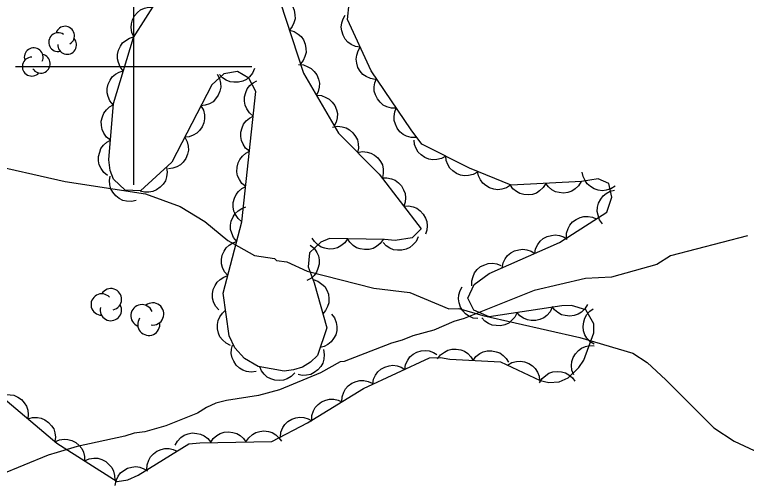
# Model space of a CAD drawing. Extents: x 336540 to 340074, y 5572036 to 5573747.
# Drawn here: x 337989.9 to 338051.8, y 5572964.6 to 5573004.4 of the extents above; entities that cross this region are included whole.
import ezdxf

# ---------------------------------------------------------------- set-up
doc = ezdxf.new("R2010")
doc.units = 0
for name, color, linetype in [('Niveau 1', 7, 'Continuous'), ('Niveau 22', 7, 'Continuous'), ('Niveau 44', 7, 'Continuous'), ('Niveau 61', 7, 'Continuous')]:
    doc.layers.add(name, color=color, linetype=linetype)

msp = doc.modelspace()

# ---------------------------------------------------------------- linework, layer by layer
at = {"layer": 'Niveau 1'}
msp.add_lwpolyline([(338051.94, 5572985.69), (338045.43, 5572983.99), (338044.27, 5572983.27), (338040.44, 5572982.2), (338038.23, 5572982.09), (338033.89, 5572981.07), (338027.97, 5572978.68), (338027.08, 5572978.43), (338025.4, 5572977.71), (338023.61, 5572977.22), (338022.72, 5572976.86), (338021.82, 5572976.61), (338017.8, 5572975.05), (338017.47, 5572975.04), (338015.8, 5572974.1), (338012.34, 5572972.67), (338010.55, 5572972.17), (338007.85, 5572971.77), (338006.96, 5572971.52), (338006.17, 5572971.17), (338005.4, 5572970.7), (338002.72, 5572969.62), (338000.93, 5572969.12), (338000.03, 5572968.99), (337999.24, 5572968.75), (337995.21, 5572967.86), (337993.53, 5572967.37), (337992.75, 5572967.13), (337988.62, 5572965.45)], dxfattribs=at)
at = {"layer": 'Niveau 22'}
msp.add_lwpolyline([(337987.2, 5572991.85), (337994.2, 5572990.29), (338001.01, 5572989.24), (338003.94, 5572988.18), (338006.02, 5572986.9), (338007.96, 5572985.3), (338010.22, 5572984.03), (338011.91, 5572983.78), (338012.08, 5572983.61), (338012.95, 5572983.48), (338014.67, 5572982.7), (338020.32, 5572981.25), (338023.37, 5572980.88), (338026.66, 5572979.5), (338027.5, 5572979.54), (338029.55, 5572978.94), (338037.75, 5572977.09), (338042.22, 5572975.76), (338043.44, 5572974.96), (338045.02, 5572973.51), (338049.09, 5572969.44), (338050.82, 5572968.33), (338053.77, 5572966.93)], dxfattribs=at)
at = {"layer": 'Niveau 44'}
for points in [[(338009.16, 5572986.87), (338010.33, 5572997.89), (338009.73, 5572999.02), (338008.79, 5572999.58), (338007.64, 5572999.38), (338006.61, 5572998.47), (338003.24, 5572991.91), (338000.58, 5572989.48), (337999.28, 5572989.55), (337998.29, 5572990.47), (337998.02, 5572991.2), (337997.9, 5572992.12), (337998.28, 5572996.87), (337999.97, 5573002.46), (338002.08, 5573005.76)], [(338012.25, 5573005.94), (338012.65, 5573005.83), (338012.99, 5573005.61), (338013.24, 5573005.39), (338013.43, 5573005.1), (338013.58, 5573004.76), (338013.63, 5573004.38), (338013.65, 5573004.05), (338013.55, 5573003.71), (338013.4, 5573003.38), (338013.18, 5573003.09)], [(337988.54, 5572972.31), (337993.49, 5572968.16), (337998.61, 5572964.91), (337999.49, 5572965.05), (338000.37, 5572965.44), (338004.67, 5572968.08), (338005.59, 5572968.17), (338011.7, 5572968.3), (338014.71, 5572969.86), (338019.43, 5572972.77), (338025.04, 5572975.36), (338025.95, 5572975.4), (338026.74, 5572975.24), (338031.03, 5572975.03), (338034.38, 5572973.45), (338035.14, 5572973.29), (338035.99, 5572973.33), (338036.75, 5572973.67), (338037.66, 5572974.55), (338038.1, 5572975.18), (338038.94, 5572977.47), (338038.92, 5572978.23), (338038.25, 5572979.42), (338037.03, 5572979.8), (338036.24, 5572979.76), (338030.08, 5572978.84), (338028.78, 5572979.39), (338028.27, 5572980.42), (338028.8, 5572981.58), (338030.09, 5572982.5), (338036.03, 5572985.11), (338040.02, 5572987.7), (338040.47, 5572988.97), (338040.19, 5572990.12), (338039.29, 5572990.5), (338037.89, 5572990.28), (338031.93, 5572989.96), (338028.4, 5572991.41), (338024.37, 5572993.45), (338023.47, 5572994.64), (338020.1, 5572999.64), (338018.08, 5573003.97), (338018.22, 5573005.34)], [(338012.4, 5573005.47), (338014.37, 5572999.44), (338017.34, 5572994.36), (338020.77, 5572990.89), (338024.33, 5572986.28), (338023.57, 5572985.52), (338022.12, 5572985.28), (338021.23, 5572985.38), (338016.58, 5572985.47), (338015.83, 5572985.15), (338014.88, 5572984.25), (338014.77, 5572983.05), (338015.27, 5572981.7), (338016.34, 5572977.9), (338015.54, 5572975.56), (338014.96, 5572974.99), (338014.27, 5572974.58), (338013.51, 5572974.34), (338012.73, 5572974.25), (338010.54, 5572974.63), (338009.38, 5572975.3), (338008.57, 5572976.2), (338008.07, 5572977.24), (338007.58, 5572980.85), (338009.16, 5572986.87)], [(338000, 5573002.51), (337999.84, 5573002.89), (337999.79, 5573003.3), (337999.8, 5573003.63), (337999.91, 5573003.96), (338000.08, 5573004.29), (338000.33, 5573004.58), (338000.58, 5573004.79), (338000.9, 5573004.94), (338001.26, 5573005.03), (338001.62, 5573005.04)], [(338019.17, 5573001.63), (338018.76, 5573001.7), (338018.39, 5573001.88), (338018.12, 5573002.06), (338017.89, 5573002.33), (338017.71, 5573002.65), (338017.6, 5573003.02), (338017.55, 5573003.34), (338017.6, 5573003.69), (338017.72, 5573004.04), (338017.9, 5573004.35)], [(338013.18, 5573003.09), (338013.58, 5573002.98), (338013.92, 5573002.75), (338014.17, 5573002.54), (338014.36, 5573002.25), (338014.51, 5573001.91), (338014.56, 5573001.53), (338014.58, 5573001.2), (338014.48, 5573000.86), (338014.33, 5573000.52), (338014.11, 5573000.24)], [(337999.12, 5572999.65), (337998.86, 5572999.97), (337998.7, 5573000.35), (337998.62, 5573000.67), (337998.63, 5573001.02), (337998.71, 5573001.38), (337998.88, 5573001.72), (337999.05, 5573002), (337999.32, 5573002.22), (337999.64, 5573002.41), (337999.99, 5573002.52)], [(338020.44, 5572998.92), (338020.03, 5572998.98), (338019.66, 5572999.16), (338019.38, 5572999.34), (338019.16, 5572999.61), (338018.97, 5572999.93), (338018.87, 5573000.3), (338018.82, 5573000.62), (338018.87, 5573000.97), (338018.99, 5573001.33), (338019.17, 5573001.63)], [(338013.95, 5573000.17), (338014.36, 5573000.14), (338014.74, 5572999.99), (338015.03, 5572999.84), (338015.28, 5572999.59), (338015.5, 5572999.29), (338015.63, 5572998.93), (338015.71, 5572998.61), (338015.7, 5572998.26), (338015.62, 5572997.9), (338015.46, 5572997.58)], [(337998.25, 5572996.77), (337997.99, 5572997.1), (337997.83, 5572997.48), (337997.75, 5572997.79), (337997.76, 5572998.15), (337997.84, 5572998.51), (337998.01, 5572998.85), (337998.18, 5572999.13), (337998.46, 5572999.35), (337998.78, 5572999.54), (337999.12, 5572999.65)], [(338010.22, 5572999.83), (338010.05, 5572999.45), (338009.79, 5572999.14), (338009.54, 5572998.92), (338009.22, 5572998.78), (338008.86, 5572998.68), (338008.48, 5572998.68), (338008.15, 5572998.71), (338007.83, 5572998.85), (338007.52, 5572999.06), (338007.27, 5572999.32)], [(338007.07, 5572999.36), (338007.27, 5572998.99), (338007.35, 5572998.59), (338007.37, 5572998.26), (338007.3, 5572997.92), (338007.16, 5572997.58), (338006.93, 5572997.27), (338006.71, 5572997.03), (338006.4, 5572996.86), (338006.05, 5572996.73), (338005.69, 5572996.69)], [(338022.22, 5572996.49), (338021.81, 5572996.49), (338021.42, 5572996.61), (338021.12, 5572996.75), (338020.85, 5572996.98), (338020.62, 5572997.27), (338020.46, 5572997.61), (338020.36, 5572997.92), (338020.36, 5572998.28), (338020.41, 5572998.64), (338020.55, 5572998.98)], [(338010.11, 5572995.82), (338009.79, 5572996.09), (338009.57, 5572996.43), (338009.43, 5572996.73), (338009.37, 5572997.08), (338009.38, 5572997.45), (338009.49, 5572997.81), (338009.61, 5572998.12), (338009.83, 5572998.39), (338010.11, 5572998.63), (338010.43, 5572998.8)], [(338015.46, 5572997.58), (338015.88, 5572997.55), (338016.26, 5572997.4), (338016.55, 5572997.25), (338016.8, 5572997), (338017.01, 5572996.7), (338017.15, 5572996.34), (338017.23, 5572996.02), (338017.21, 5572995.67), (338017.13, 5572995.31), (338016.97, 5572994.99)], [(337998.03, 5572993.78), (337997.71, 5572994.04), (337997.48, 5572994.38), (337997.33, 5572994.67), (337997.27, 5572995.02), (337997.26, 5572995.39), (337997.36, 5572995.76), (337997.47, 5572996.06), (337997.69, 5572996.34), (337997.96, 5572996.59), (337998.27, 5572996.77)], [(338005.69, 5572996.69), (338005.9, 5572996.32), (338005.98, 5572995.92), (338006, 5572995.59), (338005.93, 5572995.25), (338005.79, 5572994.91), (338005.56, 5572994.6), (338005.34, 5572994.36), (338005.03, 5572994.19), (338004.68, 5572994.06), (338004.32, 5572994.02)], [(338023.9, 5572994), (338023.48, 5572994), (338023.09, 5572994.12), (338022.79, 5572994.26), (338022.53, 5572994.49), (338022.3, 5572994.78), (338022.14, 5572995.13), (338022.04, 5572995.44), (338022.03, 5572995.79), (338022.09, 5572996.16), (338022.22, 5572996.49)], [(338009.79, 5572992.84), (338009.47, 5572993.11), (338009.25, 5572993.45), (338009.11, 5572993.75), (338009.06, 5572994.09), (338009.07, 5572994.46), (338009.17, 5572994.83), (338009.29, 5572995.13), (338009.51, 5572995.41), (338009.79, 5572995.65), (338010.11, 5572995.82)], [(338016.83, 5572994.88), (338017.24, 5572994.95), (338017.65, 5572994.91), (338017.97, 5572994.83), (338018.27, 5572994.65), (338018.55, 5572994.41), (338018.77, 5572994.1), (338018.93, 5572993.81), (338019, 5572993.47), (338019.01, 5572993.1), (338018.94, 5572992.74)], [(338004.32, 5572994.02), (338004.52, 5572993.65), (338004.61, 5572993.26), (338004.63, 5572992.93), (338004.56, 5572992.58), (338004.42, 5572992.24), (338004.19, 5572991.93), (338003.97, 5572991.69), (338003.66, 5572991.52), (338003.31, 5572991.4), (338002.95, 5572991.35)], [(337997.79, 5572990.79), (337997.47, 5572991.05), (337997.24, 5572991.39), (337997.09, 5572991.68), (337997.03, 5572992.03), (337997.02, 5572992.4), (337997.12, 5572992.77), (337997.23, 5572993.07), (337997.45, 5572993.35), (337997.72, 5572993.6), (337998.03, 5572993.78)], [(338026.4, 5572992.42), (338026.04, 5572992.22), (338025.64, 5572992.13), (338025.31, 5572992.11), (338024.97, 5572992.18), (338024.62, 5572992.32), (338024.32, 5572992.55), (338024.07, 5572992.77), (338023.9, 5572993.07), (338023.77, 5572993.42), (338023.73, 5572993.78)], [(338009.48, 5572989.85), (338009.16, 5572990.12), (338008.94, 5572990.46), (338008.79, 5572990.76), (338008.74, 5572991.11), (338008.75, 5572991.48), (338008.85, 5572991.85), (338008.97, 5572992.15), (338009.2, 5572992.42), (338009.48, 5572992.67), (338009.79, 5572992.84)], [(338018.94, 5572992.74), (338019.35, 5572992.82), (338019.75, 5572992.77), (338020.07, 5572992.69), (338020.38, 5572992.52), (338020.66, 5572992.28), (338020.88, 5572991.96), (338021.04, 5572991.68), (338021.11, 5572991.33), (338021.12, 5572990.96), (338021.05, 5572990.61)], [(338029.08, 5572991.07), (338028.71, 5572990.86), (338028.32, 5572990.78), (338027.99, 5572990.75), (338027.64, 5572990.82), (338027.3, 5572990.96), (338026.99, 5572991.19), (338026.75, 5572991.41), (338026.58, 5572991.72), (338026.45, 5572992.06), (338026.4, 5572992.42)], [(338002.78, 5572991.49), (338002.84, 5572991.07), (338002.78, 5572990.67), (338002.68, 5572990.35), (338002.49, 5572990.06), (338002.24, 5572989.79), (338001.92, 5572989.58), (338001.63, 5572989.43), (338001.28, 5572989.38), (338000.91, 5572989.38), (338000.56, 5572989.46)], [(338031.88, 5572989.98), (338031.53, 5572989.75), (338031.14, 5572989.63), (338030.82, 5572989.58), (338030.47, 5572989.63), (338030.11, 5572989.74), (338029.79, 5572989.94), (338029.53, 5572990.14), (338029.33, 5572990.43), (338029.18, 5572990.77), (338029.1, 5572991.12)], [(338040.73, 5572989.89), (338040.38, 5572989.67), (338039.99, 5572989.55), (338039.66, 5572989.5), (338039.31, 5572989.55), (338038.96, 5572989.67), (338038.64, 5572989.87), (338038.38, 5572990.08), (338038.19, 5572990.37), (338038.03, 5572990.71), (338037.96, 5572991.06)], [(338000.22, 5572988.68), (337999.81, 5572988.59), (337999.4, 5572988.61), (337999.08, 5572988.68), (337998.77, 5572988.85), (337998.48, 5572989.07), (337998.24, 5572989.38), (337998.07, 5572989.66), (337997.99, 5572990), (337997.96, 5572990.37), (337998.02, 5572990.72)], [(338021.01, 5572990.58), (338021.43, 5572990.6), (338021.82, 5572990.51), (338022.13, 5572990.39), (338022.41, 5572990.18), (338022.66, 5572989.91), (338022.84, 5572989.57), (338022.96, 5572989.26), (338022.99, 5572988.91), (338022.96, 5572988.54), (338022.85, 5572988.2)], [(338037.87, 5572990.28), (338037.65, 5572989.92), (338037.35, 5572989.65), (338037.08, 5572989.46), (338036.74, 5572989.35), (338036.38, 5572989.3), (338036, 5572989.35), (338035.68, 5572989.42), (338035.37, 5572989.59), (338035.09, 5572989.83), (338034.87, 5572990.12)], [(338009.16, 5572986.87), (338008.84, 5572987.14), (338008.62, 5572987.48), (338008.48, 5572987.78), (338008.42, 5572988.13), (338008.43, 5572988.5), (338008.54, 5572988.87), (338008.66, 5572989.17), (338008.88, 5572989.44), (338009.16, 5572989.68), (338009.48, 5572989.85)], [(338034.87, 5572990.12), (338034.66, 5572989.76), (338034.35, 5572989.49), (338034.08, 5572989.3), (338033.75, 5572989.19), (338033.38, 5572989.14), (338033, 5572989.18), (338032.68, 5572989.26), (338032.38, 5572989.43), (338032.09, 5572989.67), (338031.87, 5572989.96)], [(338039.67, 5572986.71), (338039.42, 5572987.05), (338039.29, 5572987.43), (338039.22, 5572987.75), (338039.25, 5572988.1), (338039.34, 5572988.46), (338039.53, 5572988.8), (338039.71, 5572989.06), (338039.99, 5572989.27), (338040.32, 5572989.45), (338040.67, 5572989.54)], [(338008.73, 5572985.22), (338008.45, 5572985.54), (338008.29, 5572985.91), (338008.19, 5572986.23), (338008.19, 5572986.58), (338008.25, 5572986.94), (338008.41, 5572987.29), (338008.58, 5572987.57), (338008.84, 5572987.81), (338009.15, 5572988.01), (338009.49, 5572988.13)], [(338022.85, 5572988.2), (338023.26, 5572988.23), (338023.66, 5572988.13), (338023.97, 5572988.02), (338024.25, 5572987.8), (338024.5, 5572987.53), (338024.68, 5572987.19), (338024.8, 5572986.89), (338024.82, 5572986.54), (338024.79, 5572986.17), (338024.68, 5572985.83)], [(338036.62, 5572985.49), (338036.63, 5572985.91), (338036.76, 5572986.3), (338036.9, 5572986.6), (338037.13, 5572986.86), (338037.43, 5572987.08), (338037.78, 5572987.24), (338038.09, 5572987.33), (338038.44, 5572987.33), (338038.81, 5572987.27), (338039.14, 5572987.13)], [(338018.1, 5572985.44), (338017.86, 5572985.1), (338017.54, 5572984.85), (338017.25, 5572984.68), (338016.91, 5572984.6), (338016.54, 5572984.57), (338016.17, 5572984.65), (338015.85, 5572984.74), (338015.56, 5572984.94), (338015.3, 5572985.2), (338015.1, 5572985.5)], [(338021.1, 5572985.38), (338020.86, 5572985.04), (338020.54, 5572984.79), (338020.25, 5572984.62), (338019.91, 5572984.54), (338019.54, 5572984.52), (338019.17, 5572984.59), (338018.85, 5572984.68), (338018.56, 5572984.88), (338018.3, 5572985.14), (338018.1, 5572985.44)], [(338024.07, 5572985.6), (338023.89, 5572985.22), (338023.62, 5572984.92), (338023.37, 5572984.7), (338023.05, 5572984.56), (338022.69, 5572984.47), (338022.31, 5572984.47), (338021.99, 5572984.5), (338021.66, 5572984.65), (338021.36, 5572984.85), (338021.11, 5572985.11)], [(338033.93, 5572984.19), (338034, 5572984.6), (338034.19, 5572984.96), (338034.38, 5572985.23), (338034.66, 5572985.45), (338034.98, 5572985.63), (338035.35, 5572985.72), (338035.67, 5572985.77), (338036.02, 5572985.71), (338036.37, 5572985.59), (338036.68, 5572985.39)], [(338007.97, 5572982.32), (338007.69, 5572982.64), (338007.52, 5572983.01), (338007.43, 5572983.32), (338007.43, 5572983.68), (338007.49, 5572984.04), (338007.65, 5572984.39), (338007.81, 5572984.67), (338008.08, 5572984.91), (338008.39, 5572985.1), (338008.73, 5572985.22)], [(338014.94, 5572984.89), (338015.26, 5572984.63), (338015.49, 5572984.29), (338015.63, 5572983.99), (338015.69, 5572983.65), (338015.69, 5572983.28), (338015.59, 5572982.91), (338015.48, 5572982.6), (338015.26, 5572982.33), (338014.98, 5572982.08), (338014.66, 5572981.9)], [(338031.18, 5572982.98), (338031.26, 5572983.39), (338031.44, 5572983.75), (338031.63, 5572984.02), (338031.91, 5572984.24), (338032.23, 5572984.42), (338032.6, 5572984.51), (338032.93, 5572984.56), (338033.27, 5572984.5), (338033.62, 5572984.38), (338033.93, 5572984.19)], [(338028.62, 5572981.45), (338028.61, 5572981.87), (338028.72, 5572982.26), (338028.85, 5572982.56), (338029.07, 5572982.84), (338029.35, 5572983.08), (338029.7, 5572983.24), (338030, 5572983.35), (338030.36, 5572983.37), (338030.72, 5572983.32), (338031.06, 5572983.19)], [(338007.2, 5572979.42), (338006.93, 5572979.74), (338006.76, 5572980.11), (338006.67, 5572980.42), (338006.67, 5572980.77), (338006.73, 5572981.14), (338006.89, 5572981.49), (338007.05, 5572981.77), (338007.31, 5572982), (338007.63, 5572982.2), (338007.97, 5572982.32)], [(338015.19, 5572981.98), (338015.59, 5572981.85), (338015.92, 5572981.61), (338016.16, 5572981.39), (338016.34, 5572981.08), (338016.47, 5572980.74), (338016.51, 5572980.36), (338016.51, 5572980.03), (338016.41, 5572979.7), (338016.24, 5572979.37), (338016, 5572979.09)], [(338029.13, 5572978.68), (338028.72, 5572978.73), (338028.35, 5572978.9), (338028.07, 5572979.08), (338027.84, 5572979.34), (338027.65, 5572979.66), (338027.54, 5572980.03), (338027.48, 5572980.35), (338027.52, 5572980.7), (338027.62, 5572981.05), (338027.8, 5572981.36)], [(338038.39, 5572979.87), (338038.18, 5572979.51), (338037.88, 5572979.24), (338037.6, 5572979.05), (338037.27, 5572978.95), (338036.9, 5572978.9), (338036.52, 5572978.94), (338036.2, 5572979.01), (338035.9, 5572979.19), (338035.61, 5572979.43), (338035.4, 5572979.72)], [(338008.18, 5572976.41), (338007.81, 5572976.6), (338007.51, 5572976.88), (338007.3, 5572977.13), (338007.17, 5572977.46), (338007.09, 5572977.82), (338007.1, 5572978.2), (338007.14, 5572978.52), (338007.3, 5572978.84), (338007.51, 5572979.15), (338007.78, 5572979.39)], [(338016.74, 5572979.07), (338016.99, 5572978.74), (338017.13, 5572978.35), (338017.2, 5572978.03), (338017.18, 5572977.68), (338017.09, 5572977.32), (338016.91, 5572976.99), (338016.72, 5572976.72), (338016.44, 5572976.5), (338016.12, 5572976.33), (338015.77, 5572976.23)], [(338032.44, 5572979.19), (338032.26, 5572978.82), (338031.98, 5572978.52), (338031.73, 5572978.3), (338031.41, 5572978.16), (338031.05, 5572978.08), (338030.67, 5572978.09), (338030.34, 5572978.13), (338030.02, 5572978.28), (338029.72, 5572978.48), (338029.47, 5572978.75)], [(338035.41, 5572979.64), (338035.23, 5572979.26), (338034.95, 5572978.96), (338034.7, 5572978.75), (338034.37, 5572978.61), (338034.02, 5572978.52), (338033.63, 5572978.53), (338033.31, 5572978.57), (338032.99, 5572978.72), (338032.68, 5572978.93), (338032.44, 5572979.19)], [(338038.97, 5572976.51), (338038.61, 5572976.73), (338038.35, 5572977.04), (338038.17, 5572977.32), (338038.07, 5572977.66), (338038.03, 5572978.02), (338038.08, 5572978.4), (338038.16, 5572978.72), (338038.35, 5572979.02), (338038.59, 5572979.3), (338038.89, 5572979.51)], [(338010.36, 5572974.21), (338009.95, 5572974.15), (338009.55, 5572974.21), (338009.23, 5572974.31), (338008.94, 5572974.5), (338008.67, 5572974.75), (338008.46, 5572975.08), (338008.32, 5572975.37), (338008.26, 5572975.72), (338008.27, 5572976.09), (338008.36, 5572976.44)], [(338016.05, 5572976.06), (338016.12, 5572975.65), (338016.08, 5572975.24), (338015.99, 5572974.92), (338015.82, 5572974.62), (338015.58, 5572974.34), (338015.26, 5572974.12), (338014.98, 5572973.96), (338014.63, 5572973.89), (338014.26, 5572973.88), (338013.91, 5572973.95)], [(338022.94, 5572974.39), (338023.01, 5572974.8), (338023.19, 5572975.17), (338023.37, 5572975.44), (338023.64, 5572975.67), (338023.96, 5572975.85), (338024.33, 5572975.95), (338024.66, 5572976), (338025, 5572975.95), (338025.36, 5572975.83), (338025.66, 5572975.65)], [(338025.71, 5572975.29), (338025.96, 5572975.62), (338026.29, 5572975.86), (338026.58, 5572976.02), (338026.92, 5572976.1), (338027.29, 5572976.11), (338027.67, 5572976.03), (338027.98, 5572975.92), (338028.26, 5572975.72), (338028.52, 5572975.45), (338028.71, 5572975.14)], [(338037.23, 5572973.93), (338037.08, 5572974.32), (338037.05, 5572974.73), (338037.07, 5572975.06), (338037.19, 5572975.39), (338037.38, 5572975.71), (338037.64, 5572975.98), (338037.9, 5572976.19), (338038.22, 5572976.32), (338038.59, 5572976.4), (338038.95, 5572976.39)], [(338028.71, 5572975.14), (338028.96, 5572975.48), (338029.29, 5572975.72), (338029.58, 5572975.88), (338029.92, 5572975.95), (338030.29, 5572975.96), (338030.66, 5572975.88), (338030.97, 5572975.78), (338031.26, 5572975.57), (338031.52, 5572975.3), (338031.7, 5572975)], [(338020.22, 5572973.13), (338020.28, 5572973.55), (338020.46, 5572973.91), (338020.65, 5572974.18), (338020.92, 5572974.41), (338021.24, 5572974.59), (338021.61, 5572974.69), (338021.93, 5572974.74), (338022.28, 5572974.69), (338022.63, 5572974.58), (338022.94, 5572974.39)], [(338031.64, 5572974.74), (338032, 5572974.96), (338032.4, 5572975.05), (338032.72, 5572975.09), (338033.07, 5572975.02), (338033.42, 5572974.9), (338033.73, 5572974.68), (338033.98, 5572974.46), (338034.16, 5572974.16), (338034.3, 5572973.82), (338034.35, 5572973.46)], [(338013.62, 5572974.09), (338013.33, 5572973.79), (338012.98, 5572973.6), (338012.67, 5572973.47), (338012.32, 5572973.44), (338011.95, 5572973.48), (338011.59, 5572973.6), (338011.3, 5572973.74), (338011.04, 5572973.98), (338010.82, 5572974.28), (338010.67, 5572974.61)], [(338034.34, 5572973.25), (338034.55, 5572973.61), (338034.86, 5572973.88), (338035.13, 5572974.06), (338035.47, 5572974.17), (338035.83, 5572974.22), (338036.21, 5572974.17), (338036.53, 5572974.1), (338036.83, 5572973.92), (338037.12, 5572973.68), (338037.33, 5572973.39)], [(338017.61, 5572971.65), (338017.63, 5572972.07), (338017.77, 5572972.45), (338017.92, 5572972.75), (338018.16, 5572973), (338018.45, 5572973.22), (338018.81, 5572973.37), (338019.12, 5572973.45), (338019.48, 5572973.44), (338019.84, 5572973.37), (338020.17, 5572973.22)], [(337988.74, 5572972.14), (337989.14, 5572972.26), (337989.55, 5572972.25), (337989.87, 5572972.2), (337990.19, 5572972.05), (337990.5, 5572971.84), (337990.74, 5572971.55), (337990.93, 5572971.28), (337991.03, 5572970.94), (337991.08, 5572970.57), (337991.04, 5572970.22)], [(338015.06, 5572970.08), (338015.08, 5572970.49), (338015.21, 5572970.88), (338015.36, 5572971.17), (338015.6, 5572971.43), (338015.9, 5572971.65), (338016.26, 5572971.79), (338016.57, 5572971.88), (338016.92, 5572971.87), (338017.29, 5572971.8), (338017.61, 5572971.65)], [(337991.04, 5572970.22), (337991.44, 5572970.33), (337991.85, 5572970.32), (337992.17, 5572970.27), (337992.49, 5572970.12), (337992.79, 5572969.91), (337993.04, 5572969.62), (337993.23, 5572969.35), (337993.33, 5572969.01), (337993.37, 5572968.65), (337993.34, 5572968.29)], [(338012.41, 5572968.67), (338012.46, 5572969.08), (338012.62, 5572969.46), (338012.79, 5572969.74), (338013.05, 5572969.98), (338013.37, 5572970.17), (338013.73, 5572970.29), (338014.05, 5572970.36), (338014.4, 5572970.32), (338014.76, 5572970.22), (338015.08, 5572970.05)], [(338009.5, 5572968.25), (338009.73, 5572968.6), (338010.04, 5572968.87), (338010.32, 5572969.04), (338010.66, 5572969.14), (338011.02, 5572969.18), (338011.4, 5572969.13), (338011.72, 5572969.04), (338012.02, 5572968.86), (338012.29, 5572968.61), (338012.5, 5572968.32)], [(338003.51, 5572967.97), (338003.71, 5572968.33), (338004, 5572968.62), (338004.27, 5572968.82), (338004.6, 5572968.94), (338004.96, 5572969.01), (338005.34, 5572968.98), (338005.66, 5572968.92), (338005.97, 5572968.76), (338006.27, 5572968.54), (338006.5, 5572968.26)], [(338006.5, 5572968.19), (338006.73, 5572968.54), (338007.04, 5572968.8), (338007.32, 5572968.98), (338007.66, 5572969.08), (338008.02, 5572969.12), (338008.4, 5572969.06), (338008.72, 5572968.98), (338009.02, 5572968.79), (338009.29, 5572968.55), (338009.5, 5572968.25)], [(337993.32, 5572968.27), (337993.71, 5572968.43), (337994.11, 5572968.48), (337994.44, 5572968.47), (337994.77, 5572968.37), (337995.1, 5572968.2), (337995.39, 5572967.94), (337995.61, 5572967.7), (337995.75, 5572967.38), (337995.84, 5572967.02), (337995.85, 5572966.66)], [(338001.12, 5572965.9), (338001.14, 5572966.32), (338001.28, 5572966.7), (338001.43, 5572967), (338001.67, 5572967.25), (338001.97, 5572967.47), (338002.32, 5572967.61), (338002.64, 5572967.7), (338002.99, 5572967.69), (338003.35, 5572967.62), (338003.68, 5572967.47)], [(337995.85, 5572966.66), (337996.24, 5572966.83), (337996.64, 5572966.87), (337996.97, 5572966.87), (337997.31, 5572966.76), (337997.64, 5572966.59), (337997.92, 5572966.33), (337998.14, 5572966.09), (337998.28, 5572965.77), (337998.38, 5572965.41), (337998.39, 5572965.05)], [(337998.43, 5572964.58), (337998.51, 5572964.99), (337998.69, 5572965.36), (337998.88, 5572965.63), (337999.16, 5572965.85), (337999.48, 5572966.03), (337999.85, 5572966.12), (338000.17, 5572966.17), (338000.52, 5572966.11), (338000.87, 5572965.99), (338001.18, 5572965.8)]]:
    msp.add_lwpolyline(points, dxfattribs=at)
for centre, radius, start, end in [((337994.19, 5573002.612), 0.796, 300.07224, 162.7566), ((337993.609, 5573002.068), 0.796, 55.40454, 282.86163), ((337994.367, 5573001.841), 0.796, 177.25074, 42.93933), ((337991.54, 5573000.782), 0.801, 335.26041, 197.94477), ((337991.378, 5572999.998), 0.801, 90.59272, 318.0498), ((337992.133, 5573000.25), 0.801, 212.43891, 78.1275), ((337998.073, 5572980.319), 0.905, 281.60696, 149.06405), ((337997.29, 5572979.875), 0.905, 43.45316, 269.14175), ((337998.063, 5572979.414), 0.905, 166.27466, 28.95902), ((338000.689, 5572978.928), 0.94, 23.26092, 248.94951), ((338001.612, 5572979.079), 0.94, 261.41472, 128.87181), ((338001.277, 5572978.201), 0.94, 146.08241, 8.76678)]:
    msp.add_arc(centre, radius, start, end, dxfattribs=at)
at = {"layer": 'Niveau 61'}
for points in [[(338000, 5572990), (338000, 5573010)], [(337990, 5573000), (338010, 5573000)]]:
    msp.add_lwpolyline(points, dxfattribs=at)

doc.saveas('drawing.dxf')
